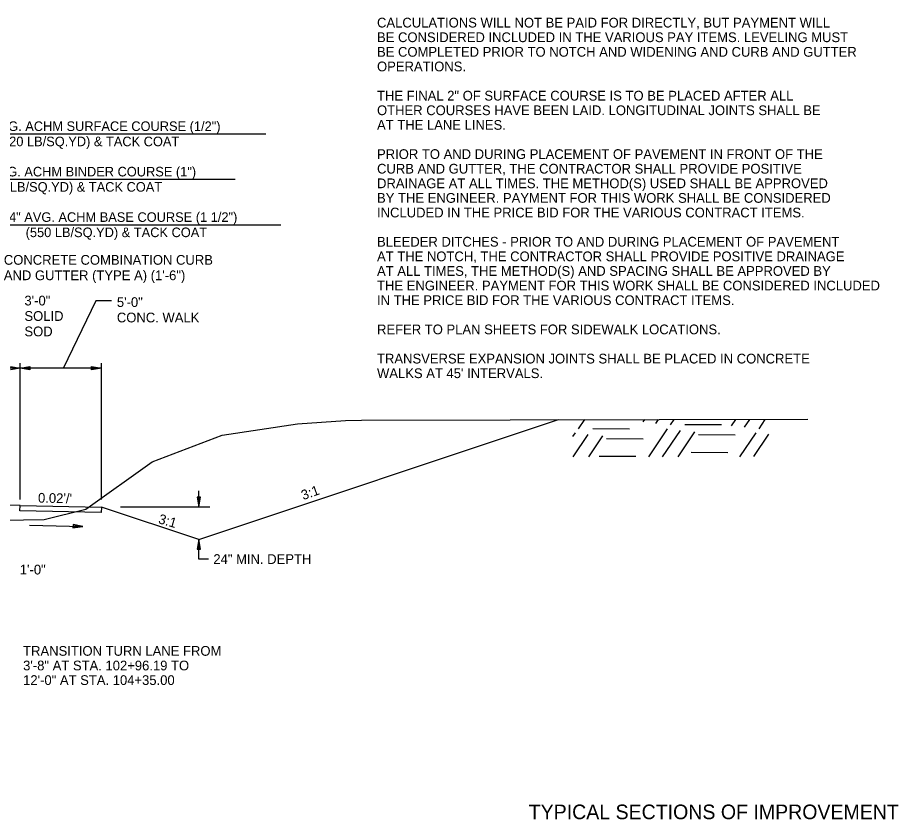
# Model space of a CAD drawing. Extents: x 1001270 to 1003428, y 1840152 to 1842912.
# Drawn here: x 1001371.9 to 1001426.1, y 1842380.6 to 1842430 of the extents above; entities that cross this region are included whole.
import ezdxf

# ---------------------------------------------------------------- set-up
doc = ezdxf.new("R2010")
doc.units = 0
for name, color, linetype in [('19', 7, 'Continuous'), ('20', 7, 'Continuous'), ('60', 7, 'Continuous'), ('8', 7, 'Continuous')]:
    doc.layers.add(name, color=color, linetype=linetype)

# ---------------------------------------------------------------- blocks, each defined once
blk = doc.blocks.new('TM')
at = {"layer": '8'}
for p, q in [((-120.309, 21.181), (-119.787, -20.829)), ((0, 0), (-120.309, 21.181)), ((-31.382, 2.945), (-120.176, 10.512)), ((-119.787, -20.829), (0, 0)), ((-119.911, -10.826), (-31.307, -3.057))]:
    blk.add_line(p, q, dxfattribs=at)

msp = doc.modelspace()

# ---------------------------------------------------------------- linework, layer by layer
at = {"layer": '19'}
for p, q in [((1001367.525, 1842422.819), (1001387.148, 1842422.819)), ((1001367.525, 1842420.019), (1001385.272, 1842420.019)), ((1001367.525, 1842417.219), (1001388.085, 1842417.219)), ((1001376.679, 1842412.535), (1001374.665, 1842408.364)), ((1001377.64, 1842412.535), (1001376.679, 1842412.535)), ((1001372.025, 1842400.28), (1001372.025, 1842408.678)), ((1001377.025, 1842400.28), (1001377.025, 1842408.678)), ((1001377.025, 1842408.378), (1001367.525, 1842408.378)), ((1001371.425, 1842408.483), (1001372.025, 1842408.378)), ((1001372.025, 1842408.378), (1001371.425, 1842408.273)), ((1001372.025, 1842408.378), (1001372.625, 1842408.483)), ((1001372.625, 1842408.273), (1001372.025, 1842408.378)), ((1001372.185, 1842408.393), (1001372.625, 1842408.428)), ((1001372.625, 1842408.323), (1001372.185, 1842408.363)), ((1001372.625, 1842408.483), (1001372.625, 1842408.273)), ((1001376.425, 1842408.273), (1001376.425, 1842408.483)), ((1001376.425, 1842408.483), (1001377.025, 1842408.378)), ((1001376.425, 1842408.428), (1001376.865, 1842408.393)), ((1001377.025, 1842408.378), (1001376.425, 1842408.273)), ((1001376.865, 1842408.363), (1001376.425, 1842408.323)), ((1001383.026, 1842397.823), (1001405.193, 1842405.211)), ((1001406.413, 1842404.632), (1001406.805, 1842405.215)), ((1001410.399, 1842405.066), (1001410.504, 1842405.216)), ((1001411.193, 1842404.974), (1001411.359, 1842405.219)), ((1001412.089, 1842404.882), (1001412.314, 1842405.221)), ((1001412.976, 1842404.911), (1001415.237, 1842404.9)), ((1001415.853, 1842404.827), (1001416.115, 1842405.222)), ((1001416.647, 1842404.735), (1001416.979, 1842405.223)), ((1001417.543, 1842404.643), (1001417.924, 1842405.217)), ((1001406.074, 1842404.164), (1001406.227, 1842404.39)), ((1001407.302, 1842404.671), (1001409.562, 1842404.65)), ((1001410.751, 1842402.919), (1001411.903, 1842404.64)), ((1001411.605, 1842402.921), (1001412.698, 1842404.548)), ((1001412.561, 1842402.924), (1001413.593, 1842404.456)), ((1001416.361, 1842402.925), (1001417.357, 1842404.4)), ((1001417.215, 1842402.927), (1001418.152, 1842404.308)), ((1001406.096, 1842402.915), (1001407.022, 1842404.298)), ((1001407.051, 1842402.918), (1001407.917, 1842404.206)), ((1001408.142, 1842404.042), (1001410.402, 1842404.02)), ((1001413.806, 1842404.283), (1001416.077, 1842404.271)), ((1001407.689, 1842402.962), (1001409.96, 1842402.95)), ((1001413.364, 1842403.213), (1001415.624, 1842403.191)), ((1001383.026, 1842399.823), (1001383.026, 1842400.826)), ((1001372.026, 1842399.923), (1001369.025, 1842399.983)), ((1001383.131, 1842400.423), (1001382.921, 1842400.423)), ((1001382.921, 1842400.423), (1001383.026, 1842399.823)), ((1001382.971, 1842400.423), (1001383.011, 1842399.983)), ((1001383.026, 1842399.823), (1001383.131, 1842400.423)), ((1001383.041, 1842399.983), (1001383.076, 1842400.423)), ((1001372.012, 1842399.59), (1001372.026, 1842399.923)), ((1001377.011, 1842399.49), (1001372.012, 1842399.59)), ((1001372.026, 1842399.923), (1001377.025, 1842399.823)), ((1001372.026, 1842399.923), (1001372.026, 1842399.923)), ((1001377.025, 1842399.823), (1001377.011, 1842399.49)), ((1001383.026, 1842397.823), (1001377.025, 1842399.823)), ((1001383.712, 1842399.823), (1001378.194, 1842399.823)), ((1001383.026, 1842397.824), (1001382.921, 1842397.224)), ((1001383.131, 1842397.224), (1001383.026, 1842397.824)), ((1001383.026, 1842396.617), (1001383.026, 1842397.824)), ((1001383.011, 1842397.664), (1001382.976, 1842397.224)), ((1001383.081, 1842397.224), (1001383.041, 1842397.664)), ((1001382.921, 1842397.224), (1001383.131, 1842397.224)), ((1001383.626, 1842396.617), (1001383.026, 1842396.617))]:
    msp.add_line(p, q, dxfattribs=at)
for points in [[(1001282.728, 1842394.989), (1001293.883, 1842394.988), (1001302.082, 1842393.777), (1001313.349, 1842392.957), (1001328.479, 1842395.985), (1001332.634, 1842396.196), (1001337.518, 1842396.687), (1001349.673, 1842397.765), (1001361.518, 1842398.535), (1001365.857, 1842398.933), (1001373.504, 1842399.059), (1001376.059, 1842399.691), (1001380.152, 1842402.606), (1001384.463, 1842404.255), (1001389.111, 1842404.941), (1001392.065, 1842405.156)], [(1001392.065, 1842405.156), (1001393.042, 1842405.185), (1001420.558, 1842405.245)]]:
    msp.add_lwpolyline(points, dxfattribs=at)
at = {"layer": '20'}
msp.add_line((1001372.608, 1842398.699), (1001375.878, 1842398.633), dxfattribs=at)

# ---------------------------------------------------------------- block references
at = {"layer": '19', "xscale": 0.0050063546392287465, "yscale": 0.005006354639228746, "rotation": -1.1310771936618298}
msp.add_blockref('TM', (1001375.878, 1842398.633), dxfattribs=at)

# ---------------------------------------------------------------- texts
at = {"layer": '19'}
for s, height, p in [('CALCULATIONS WILL NOT BE PAID FOR DIRECTLY, BUT PAYMENT WILL', 0.6, (1001394.009, 1842429.368)), ('BE CONSIDERED INCLUDED IN THE VARIOUS PAY ITEMS. LEVELING MUST ', 0.6, (1001394.009, 1842428.468)), ('BE COMPLETED PRIOR TO NOTCH AND WIDENING AND CURB AND GUTTER', 0.6, (1001394.009, 1842427.568)), ('OPERATIONS. ', 0.6, (1001394.009, 1842426.668)), ('THE FINAL 2" OF SURFACE COURSE IS TO BE PLACED AFTER ALL', 0.6, (1001394.009, 1842424.868)), ('OTHER COURSES HAVE BEEN LAID. LONGITUDINAL JOINTS SHALL BE', 0.6, (1001394.009, 1842423.968)), ('6\'-10" AVG. ACHM SURFACE COURSE (1/2")', 0.59001, (1001368.004, 1842422.993)), ('AT THE LANE LINES.', 0.6, (1001394.009, 1842423.068)), ('(220 LB/SQ.YD) & TACK COAT', 0.59001, (1001370.645, 1842422.053)), ('PRIOR TO AND DURING PLACEMENT OF PAVEMENT IN FRONT OF THE', 0.6, (1001394.009, 1842421.268)), ('6\'-10" AVG. ACHM BINDER COURSE (1")', 0.59001, (1001367.947, 1842420.193)), ('CURB AND GUTTER, THE CONTRACTOR SHALL PROVIDE POSITIVE', 0.6, (1001394.009, 1842420.368)), ('DRAINAGE AT ALL TIMES. THE METHOD(S) USED SHALL BE APPROVED', 0.6, (1001394.009, 1842419.468)), ('(330 LB/SQ.YD) & TACK COAT', 0.59001, (1001369.589, 1842419.253)), ('BY THE ENGINEER. PAYMENT FOR THIS WORK SHALL BE CONSIDERED', 0.6, (1001394.009, 1842418.568)), ('9\'-4" AVG. ACHM BASE COURSE (1 1/2")', 0.59001, (1001370.487, 1842417.393)), ('INCLUDED IN THE PRICE BID FOR THE VARIOUS CONTRACT ITEMS.', 0.6, (1001394.009, 1842417.668)), ('(550 LB/SQ.YD) & TACK COAT', 0.59001, (1001372.361, 1842416.453)), ('BLEEDER DITCHES - PRIOR TO AND DURING PLACEMENT OF PAVEMENT', 0.6, (1001394.009, 1842415.868)), ('AT THE NOTCH, THE CONTRACTOR SHALL PROVIDE POSITIVE DRAINAGE', 0.6, (1001394.009, 1842414.968)), ('AT ALL TIMES, THE METHOD(S) AND SPACING SHALL BE APPROVED BY', 0.6, (1001394.009, 1842414.068)), ('THE ENGINEER. PAYMENT FOR THIS WORK SHALL BE CONSIDERED INCLUDED', 0.6, (1001394.009, 1842413.168)), ('3\'-0"', 0.6, (1001372.285, 1842412.243)), ('IN THE PRICE BID FOR THE VARIOUS CONTRACT ITEMS.', 0.6, (1001394.009, 1842412.268)), ('SOLID ', 0.6, (1001372.285, 1842411.293)), ('SOD', 0.6, (1001372.285, 1842410.343)), ('REFER TO PLAN SHEETS FOR SIDEWALK LOCATIONS.', 0.6, (1001394.009, 1842410.468)), ('TRANSVERSE EXPANSION JOINTS SHALL BE PLACED IN CONCRETE', 0.6, (1001394.009, 1842408.668)), ("WALKS AT 45' INTERVALS.", 0.6, (1001394.009, 1842407.768)), ('24" MIN. DEPTH', 0.6, (1001383.926, 1842396.317)), ('1\'-0"', 0.6, (1001372.001, 1842395.669))]:
    msp.add_text(s, height=height, dxfattribs=at).set_placement(p)
for s, rotation, p in [('CONCRETE COMBINATION CURB', 360, (1001371.016, 1842414.751)), ('AND GUTTER (TYPE A) (1\'-6")', 360, (1001371.016, 1842413.801)), ('5\'-0"', 360, (1001377.981, 1842412.15)), ('CONC. WALK', 360, (1001377.981, 1842411.2)), ('3:1', 19.5057, (1001389.462, 1842400.247)), ("0.02'/'", 358.8515, (1001373.118, 1842400.096)), ('3:1', 343.7613, (1001380.494, 1842398.837)), ('TRANSITION TURN LANE FROM', 359.9954, (1001372.205, 1842390.661)), ('3\'-8" AT STA. 102+96.19 TO', 359.9954, (1001372.205, 1842389.761)), ('12\'-0" AT STA. 104+35.00', 359.9954, (1001372.205, 1842388.861))]:
    msp.add_text(s, height=0.6, rotation=rotation, dxfattribs=at).set_placement(p)
at = {"layer": '60'}
msp.add_text('TYPICAL SECTIONS OF IMPROVEMENT', height=0.9, dxfattribs=at).set_placement((1001403.354, 1842380.592))

doc.saveas('drawing.dxf')
